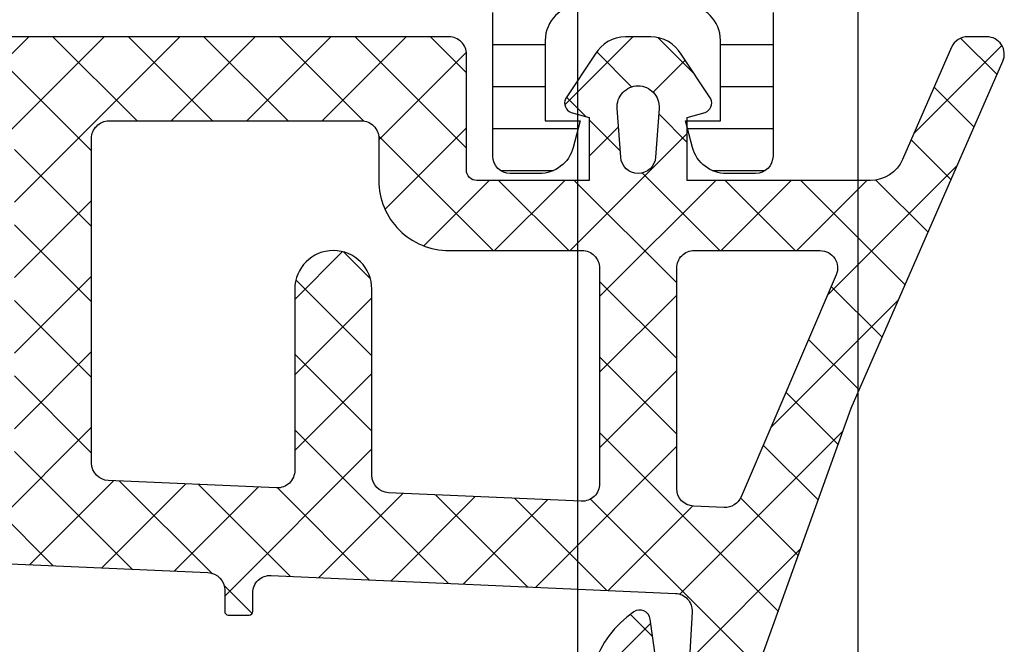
# Model space of a CAD drawing. Header units: millimetres. Extents: x 373037 to 682063, y 76092 to 274210.
# Tile 496 of 552: x 681566 to 681594, y 265598 to 265616. Entities that reach past the tile are written whole.
import ezdxf

# ---------------------------------------------------------------- set-up
doc = ezdxf.new("R2010")
doc.units = ezdxf.units.MM
doc.header["$LTSCALE"] = 100
doc.layers.add('PUDORYS', color=253, linetype='CONTINUOUS')
pattern_1 = [(135, (679960.638258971, 248348.1544064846), (-1.077630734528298, -1.077630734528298), []), (225, (679960.638258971, 248348.1544064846), (1.077630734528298, -1.077630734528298), [])]

msp = doc.modelspace()

# ---------------------------------------------------------------- hatches: boundary and pattern name
at = {"layer": 'PUDORYS', "true_color": 0x939598}
h = msp.add_hatch(dxfattribs=at)
h.set_pattern_fill('LINIE', color=252, scale=1.2, angle=180, style=0)
h.set_pattern_definition([(180, (681592.5809322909, 265635.9479546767), (-1.469551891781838e-16, -1.2), [])])
edge = h.paths.add_edge_path()
edge.add_arc((681589.0462359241, 265617.9741822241), 0.3000000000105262, 89.99792470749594, 179.997924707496)
edge.add_line((681588.7462359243, 265617.9741930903), (681588.7462072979, 265617.1638617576))
edge.add_arc((681588.246209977, 265617.1638771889), 0.4999973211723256, 269.99761772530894, 359.9982316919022, ccw=False)
edge.add_line((681588.2461891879, 265616.6638798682), (681587.4051169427, 265616.6625593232))
edge.add_arc((681587.4051169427, 265616.4625593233), 0.1999999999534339, 89.99999999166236, 180)
edge.add_line((681587.2051169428, 265616.4625593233), (681587.2051169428, 265612.3625593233))
edge.add_arc((681586.7051169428, 265612.3625593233), 0.5, 270.0000000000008, 360, ccw=False)
edge.add_line((681586.7051169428, 265611.8625593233), (681585.8743677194, 265611.8625593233))
edge.add_arc((681585.8743677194, 265612.8625593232), 0.9999999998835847, 194.9999999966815, 270.00000000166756, ccw=False)
edge.add_line((681584.908441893, 265612.6037402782), (681584.7051169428, 265613.3625593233))
edge.add_line((681584.7051169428, 265613.3625593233), (681585.7051169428, 265613.3625593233))
edge.add_line((681585.7051169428, 265613.3625593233), (681585.7051169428, 265615.6625593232))
edge.add_arc((681584.7009904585, 265615.6608500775), 1.004127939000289, 0.09753001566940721, 89.76591227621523)
edge.add_line((681584.7050929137, 265616.664969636), (681581.7052145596, 265616.664969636))
edge.add_arc((681581.7092429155, 265615.6608502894), 1.004127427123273, 90.22985968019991, 179.9024820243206)
edge.add_line((681580.7051169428, 265615.6625593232), (681580.7051169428, 265613.3625593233))
edge.add_line((681580.7051169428, 265613.3625593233), (681581.7051169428, 265613.3625593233))
edge.add_line((681581.7051169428, 265613.3625593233), (681581.5017919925, 265612.6037402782))
edge.add_arc((681580.5358661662, 265612.8625593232), 0.9999999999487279, 269.99999999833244, 345.00000000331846, ccw=False)
edge.add_line((681580.5358661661, 265611.8625593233), (681579.7051169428, 265611.8625593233))
edge.add_arc((681579.7051169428, 265612.3625593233), 0.5, 180, 270, ccw=False)
edge.add_line((681579.2051169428, 265612.3625593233), (681579.2051169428, 265616.4625593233))
edge.add_arc((681579.0009438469, 265616.4608307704), 0.2041804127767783, 0.4850610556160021, 88.8441310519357)
edge.add_line((681579.0050626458, 265616.664969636), (681553.1636958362, 265616.6649925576))
edge.add_arc((681553.1637112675, 265617.1649898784), 0.499997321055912, 179.9976177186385, 269.99823168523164, ccw=False)
edge.add_line((681552.6637139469, 265617.1650106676), (681552.6637425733, 265617.9753420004))
edge.add_arc((681552.3637425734, 265617.9753528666), 0.3000000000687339, 359.9979247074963, 449.9979246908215)
edge.add_line((681552.3637534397, 265618.2753528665), (681549.9637550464, 265618.2751078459))
edge.add_arc((681549.9637705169, 265618.775103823), 0.4999959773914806, 179.9976222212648, 269.9982271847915, ccw=False)
edge.add_line((681549.46377454, 265618.7751245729), (681549.4639011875, 265622.2516660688))
edge.add_arc((681550.4537141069, 265622.1093195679), 0.999996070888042, 57.27090860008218, 171.8163166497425, ccw=False)
edge.add_line((681550.9943795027, 265622.9505526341), (681553.2779885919, 265621.6320002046))
edge.add_arc((681553.5280042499, 265622.0650038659), 0.4999999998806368, 239.9979281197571, 269.9978648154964)
edge.add_line((681553.5279856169, 265621.5650038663), (681587.8822543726, 265621.5639175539))
edge.add_arc((681587.8822719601, 265622.0639175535), 0.4999999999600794, 269.9979846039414, 299.9979213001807)
edge.add_line((681588.1322562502, 265621.6308957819), (681590.4159608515, 265622.9492827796))
edge.add_arc((681590.9565653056, 265622.108010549), 0.9999960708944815, 8.179532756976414, 122.7249408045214, ccw=False)
edge.add_line((681591.9463885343, 265622.2502853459), (681591.9462618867, 265618.7737438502))
edge.add_arc((681591.4462659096, 265618.7737593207), 0.4999959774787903, 269.9976222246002, 359.998227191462, ccw=False)
edge.add_line((681591.4462451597, 265618.2737633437), (681589.0462467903, 265618.2741822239))
edge = h.paths.add_edge_path(flags=16)
edge.add_line((681564.8551231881, 265618.464457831), (681564.8551231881, 265619.7644519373))
edge.add_arc((681564.3551268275, 265619.7644555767), 0.499996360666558, 359.9995829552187, 450.0004170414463)
edge.add_line((681564.3551231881, 265620.2644519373), (681555.5051292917, 265620.2644519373))
edge.add_arc((681555.5051256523, 265619.7644555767), 0.499996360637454, 89.99958295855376, 180.0004170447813)
edge.add_line((681555.0051292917, 265619.7644519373), (681555.0051292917, 265618.464457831))
edge.add_arc((681555.5051292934, 265618.4644412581), 0.500000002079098, 179.9981008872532, 269.9999997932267)
edge.add_line((681555.5051292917, 265617.9644412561), (681564.3551231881, 265617.9644412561))
edge.add_arc((681564.3551231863, 265618.4644412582), 0.5000000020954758, 270.0000002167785, 360.0018990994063)
edge = h.paths.add_edge_path(flags=16)
edge.add_arc((681575.0551292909, 265618.4644412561), 0.5, 270, 360)
edge.add_line((681575.5551292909, 265618.4644412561), (681575.5551292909, 265619.7644519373))
edge.add_arc((681575.0551292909, 265619.7644519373), 0.5, 0, 90)
edge.add_line((681575.0551292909, 265620.2644519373), (681566.3551231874, 265620.2644519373))
edge.add_arc((681566.3551231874, 265619.7644519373), 0.5, 90, 180)
edge.add_line((681565.8551231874, 265619.7644519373), (681565.8551231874, 265618.4644412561))
edge.add_arc((681566.3551231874, 265618.4644412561), 0.5, 180, 270)
edge.add_line((681566.3551231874, 265617.9644412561), (681575.0551292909, 265617.9644412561))
edge = h.paths.add_edge_path(flags=16)
edge.add_arc((681577.0551256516, 265619.7644555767), 0.499996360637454, 89.99958295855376, 180.0004170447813)
edge.add_line((681576.5551292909, 265619.7644519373), (681576.5551292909, 265618.464457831))
edge.add_arc((681577.0551292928, 265618.4644412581), 0.500000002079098, 179.9981008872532, 269.9999997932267)
edge.add_line((681577.0551292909, 265617.9644412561), (681585.9051384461, 265617.9644412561))
edge.add_arc((681585.9051384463, 265618.4644259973), 0.4999847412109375, 270, 360)
edge.add_line((681586.4051231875, 265618.4644259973), (681586.4051231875, 265619.7644366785))
edge.add_arc((681585.9051079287, 265619.7644366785), 0.5000152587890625, 0, 90)
edge.add_line((681585.9051079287, 265620.2644519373), (681577.055129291, 265620.2644519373))
h = msp.add_hatch(dxfattribs=at)
h.set_pattern_fill('ANSI37', color=252, scale=0.48, angle=90, style=0)
h.set_pattern_definition(pattern_1)
edge = h.paths.add_edge_path(flags=16)
edge.add_line((681582.857596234, 265612.3292867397), (681582.757852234, 265613.7221407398))
edge.add_arc((681583.3563191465, 265613.7649982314), 0.5999995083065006, 89.99999164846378, 184.0960805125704, ccw=False)
edge.add_arc((681583.3563193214, 265613.7649982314), 0.5999995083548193, -4.096080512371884, 90.00000835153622, ccw=False)
edge.add_line((681583.954786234, 265613.7221407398), (681583.855042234, 265612.3292867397))
edge.add_arc((681583.356319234, 265612.3650012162), 0.5000001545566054, 184.096064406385, 355.9039355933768, ccw=False)
edge = h.paths.add_edge_path(flags=16)
edge.add_arc((681584.9563158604, 265609.1649931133), 0.4999996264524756, 89.99995719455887, 180.0000428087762, ccw=False)
edge.add_line((681584.956316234, 265609.6649927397), (681588.5500012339, 265609.6649927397))
edge.add_arc((681588.5500012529, 265609.1649924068), 0.5000003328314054, -23.218026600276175, 90.00000217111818, ccw=False)
edge.add_line((681589.009507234, 265608.9678767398), (681586.293629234, 265602.6367747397))
edge.add_arc((681585.8341238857, 265602.8338906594), 0.4999998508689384, 267.4998893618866, 336.78191820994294, ccw=False)
edge.add_line((681585.812313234, 265602.3343667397), (681584.934506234, 265602.3726927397))
edge.add_arc((681584.9563157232, 265602.8722163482), 0.4999994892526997, 179.9999551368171, 267.5000208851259, ccw=False)
edge.add_line((681584.456316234, 265602.8722167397), (681584.456316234, 265609.1649927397))
edge = h.paths.add_edge_path(flags=16)
edge.add_line((681559.402397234, 265603.7568307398), (681555.253727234, 265612.6536837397))
edge.add_arc((681555.706880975, 265612.8649928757), 0.4999998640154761, 89.9999703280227, 205.0000079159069, ccw=False)
edge.add_line((681555.706881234, 265613.3649927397), (681565.0563162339, 265613.3649927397))
edge.add_arc((681565.0563166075, 265612.8649931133), 0.4999996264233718, -4.280877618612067e-05, 90.00004280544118, ccw=False)
edge.add_line((681565.5563162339, 265612.8649927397), (681565.5563162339, 265603.7410697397))
edge.add_arc((681565.0563161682, 265603.741069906), 0.500000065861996, 267.4999727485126, 359.9999809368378, ccw=False)
edge.add_line((681565.034506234, 265603.2415457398), (681559.8337422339, 265603.4686157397))
edge.add_arc((681559.8555519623, 265603.9681411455), 0.500001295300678, 205.0000919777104, 267.50000251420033, ccw=False)
edge = h.paths.add_edge_path(flags=16)
edge.add_arc((681568.2563158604, 265612.8649931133), 0.4999996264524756, 89.99995719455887, 180.0000428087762, ccw=False)
edge.add_line((681568.256316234, 265613.3649927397), (681575.4563162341, 265613.3649927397))
edge.add_arc((681575.4563166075, 265612.8649931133), 0.4999996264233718, -4.280877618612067e-05, 90.00004280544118, ccw=False)
edge.add_line((681575.956316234, 265612.8649927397), (681575.956316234, 265611.6649927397))
edge.add_arc((681577.9563147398, 265611.6649912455), 1.999998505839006, 179.9999571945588, 270.0000428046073)
edge.add_line((681577.956316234, 265609.6649927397), (681581.7563162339, 265609.6649927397))
edge.add_arc((681581.7563166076, 265609.1649931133), 0.4999996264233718, -4.280877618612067e-05, 90.00004280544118, ccw=False)
edge.add_line((681582.256316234, 265609.1649927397), (681582.256316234, 265603.0119317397))
edge.add_arc((681581.756316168, 265603.011931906), 0.5000000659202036, 267.49997275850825, 359.999980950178, ccw=False)
edge.add_line((681581.7345062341, 265602.5124077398), (681576.2345062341, 265602.7525427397))
edge.add_arc((681576.2563157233, 265603.2520663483), 0.4999994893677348, 179.9999551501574, 267.50002088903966, ccw=False)
edge.add_line((681575.756316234, 265603.2520667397), (681575.756316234, 265608.5649927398))
edge.add_arc((681574.656316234, 265608.5649927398), 1.100000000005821, 0, 180)
edge.add_line((681573.5563162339, 265608.5649927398), (681573.5563162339, 265603.3917817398))
edge.add_arc((681573.056316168, 265603.3917819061), 0.5000000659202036, 267.4999727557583, 359.9999809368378, ccw=False)
edge.add_line((681573.034506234, 265602.8922577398), (681568.2345062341, 265603.1018307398))
edge.add_arc((681568.2563157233, 265603.6013543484), 0.4999994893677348, 179.9999551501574, 267.50002088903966, ccw=False)
edge.add_line((681567.756316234, 265603.6013547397), (681567.756316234, 265612.8649927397))
edge = h.paths.add_edge_path()
edge.add_line((681553.043263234, 265611.4785357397), (681557.141112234, 265602.6906697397))
edge.add_ellipse((681559.8600376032, 265603.9585272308), major_axis=(-3.00000296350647, 0), ratio=1, start_angle=25.00003062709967, end_angle=87.49994116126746)
edge.add_line((681559.729176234, 265600.9613797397), (681560.378126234, 265600.9330457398))
edge.add_ellipse((681560.3563167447, 265600.4335221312), major_axis=(-0.4999994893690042, 0), ratio=1, start_angle=179.9999551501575, end_angle=267.5000208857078, ccw=False)
edge.add_line((681560.856316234, 265600.4335217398), (681560.856316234, 265599.4649927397))
edge.add_ellipse((681560.9563161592, 265599.464992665), major_axis=(-0.09999992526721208, 0), ratio=1, start_angle=-4.28221165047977e-05, end_angle=90.00004282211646)
edge.add_line((681560.956316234, 265599.3649927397), (681561.5563162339, 265599.3649927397))
edge.add_ellipse((681561.5563163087, 265599.464992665), major_axis=(-0.09999992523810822, 0), ratio=1, start_angle=89.99995719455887, end_angle=180.0000428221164)
edge.add_line((681561.656316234, 265599.4649927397), (681561.656316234, 265600.3680307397))
edge.add_ellipse((681562.1563162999, 265600.3680305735), major_axis=(-0.5000000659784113, 0), ratio=1, start_angle=267.49997276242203, end_angle=359.99998095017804, ccw=False)
edge.add_line((681562.178126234, 265600.8675547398), (681571.0784202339, 265600.4737167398))
edge.add_ellipse((681571.0563161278, 265599.974205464), major_axis=(-0.5000001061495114, 0), ratio=1, start_angle=179.9999170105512, end_angle=267.4662307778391, ccw=False)
edge.add_line((681571.5563162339, 265599.9742047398), (681571.5563162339, 265599.3649927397))
edge.add_ellipse((681571.6563161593, 265599.3649926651), major_axis=(-0.09999992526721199, 0), ratio=1, start_angle=-4.275541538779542e-05, end_angle=90.00004280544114)
edge.add_line((681571.656316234, 265599.2649927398), (681572.256316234, 265599.2649927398))
edge.add_ellipse((681572.2563163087, 265599.3649926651), major_axis=(-0.09999992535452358, 0), ratio=1, start_angle=89.9999571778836, end_angle=180.0000427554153)
edge.add_line((681572.356316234, 265599.3649927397), (681572.356316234, 265599.8945547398))
edge.add_ellipse((681572.8563167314, 265599.8945550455), major_axis=(-0.5000004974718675, 0), ratio=1, start_angle=-92.5336980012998, end_angle=3.503136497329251e-05, ccw=False)
edge.add_line((681572.878420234, 265600.3940667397), (681584.418645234, 265599.8834107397))
edge.add_ellipse((681584.3968357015, 265599.383886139), major_axis=(-0.5000004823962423, 0), ratio=1, start_angle=176.7829426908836, end_angle=267.50002091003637, ccw=False)
edge.add_line((681584.896048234, 265599.3558267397), (681584.6074852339, 265594.2220837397))
edge.add_ellipse((681584.197067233, 265594.3376391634), major_axis=(-0.4263754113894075, 0), ratio=1, start_angle=20.758972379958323, end_angle=164.2751455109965, ccw=False)
edge.add_line((681583.798372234, 265594.1865157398), (681583.799612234, 265594.4191187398))
edge.add_line((681583.799612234, 265594.4191187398), (681584.097750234, 265596.3016977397))
edge.add_line((681584.097750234, 265596.3016977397), (681583.697324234, 265599.1509827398))
edge.add_ellipse((681583.400243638, 265599.1092321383), major_axis=(-0.2999999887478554, 0), ratio=1, start_angle=187.9997440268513, end_angle=304.5977463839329)
edge.add_ellipse((681584.9333570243, 265596.8866610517), major_axis=(-3.000047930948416, 0), ratio=1, start_angle=-55.40235871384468, end_angle=18.00842458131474)
edge.add_line((681582.080278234, 265595.9591757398), (681582.713854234, 265593.7042847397))
edge.add_ellipse((681583.489066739, 265593.8652142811), major_axis=(-0.791740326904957, 0), ratio=1, start_angle=11.72768979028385, end_angle=83.20165374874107)
edge.add_line((681583.395344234, 265593.0790407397), (681584.453554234, 265593.0778197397))
edge.add_ellipse((681584.3244299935, 265594.2569059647), major_axis=(-1.186135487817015, 0), ratio=1, start_angle=96.24967815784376, end_angle=161.3444235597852)
edge.add_line((681585.448244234, 265593.8774867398), (681586.542577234, 265597.1188267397))
edge.add_line((681586.542577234, 265597.1188267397), (681589.4323552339, 265605.1686217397))
edge.add_line((681589.4323552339, 265605.1686217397), (681593.765164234, 265615.0664987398))
edge.add_ellipse((681593.3061552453, 265615.2647688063), major_axis=(-0.5000002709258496, 0), ratio=1, start_angle=156.6379505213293, end_angle=269.9334236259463)
edge.add_line((681593.306736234, 265615.7647687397), (681592.760035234, 265615.7654037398))
edge.add_ellipse((681592.7594549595, 265615.2654036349), major_axis=(-0.5000004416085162, 0), ratio=1, start_angle=269.9335054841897, end_angle=336.0791754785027)
edge.add_line((681592.3024012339, 265615.4681407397), (681590.9006452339, 265612.2641377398))
edge.add_ellipse((681589.9845041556, 265612.6649920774), major_axis=(-0.9999993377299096, 0), ratio=1, start_angle=89.9999471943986, end_angle=156.3683852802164, ccw=False)
edge.add_line((681589.984503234, 265611.6649927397), (681584.756561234, 265611.6649927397))
edge.add_line((681584.756561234, 265611.6649927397), (681584.7565522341, 265613.4644717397))
edge.add_line((681584.7565522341, 265613.4644717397), (681585.2713532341, 265613.6024137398))
edge.add_ellipse((681585.1565879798, 265613.8795677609), major_axis=(-0.2999756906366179, 0), ratio=1, start_angle=112.4937002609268, end_angle=202.5035666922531)
edge.add_line((681585.433722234, 265613.9943807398), (681584.5845552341, 265615.2645077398))
edge.add_ellipse((681583.7186910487, 265614.76478697), major_axis=(-0.9997207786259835, 0), ratio=1, start_angle=209.9907606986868, end_angle=270.0076118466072)
edge.add_line((681583.7185582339, 265615.7645077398), (681582.9941972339, 265615.7644767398))
edge.add_ellipse((681582.9944052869, 265614.7647389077), major_axis=(-0.9997378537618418, 0), ratio=1, start_angle=270.0119236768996, end_angle=330.0086750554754)
edge.add_line((681582.128531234, 265615.2644767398), (681581.279364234, 265613.9943807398))
edge.add_ellipse((681581.5565117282, 265613.8795688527), major_axis=(-0.2999875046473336, 0), ratio=1, start_angle=-22.50240617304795, end_angle=67.5013961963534)
edge.add_line((681581.441718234, 265613.6024137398), (681581.956534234, 265613.4644417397))
edge.add_line((681581.956534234, 265613.4644417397), (681581.9565422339, 265611.6649927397))
edge.add_line((681581.9565422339, 265611.6649927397), (681578.7563152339, 265611.6649927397))
edge.add_ellipse((681578.7563150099, 265611.9649925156), major_axis=(-0.2999997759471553, 0), ratio=1, start_angle=-4.279988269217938e-05, end_angle=90.00004280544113, ccw=False)
edge.add_line((681578.456315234, 265611.9649927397), (681578.456315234, 265615.2649887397))
edge.add_ellipse((681577.9563156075, 265615.2649891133), major_axis=(-0.4999996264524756, 0), ratio=1, start_angle=179.9999571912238, end_angle=270.0000428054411)
edge.add_line((681577.956315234, 265615.7649887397), (681551.058693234, 265615.7649887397))
edge.add_line((681551.058693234, 265615.7649887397), (681550.163575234, 265614.2145967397))
edge.add_ellipse((681550.5965877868, 265613.9645966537), major_axis=(-0.4999999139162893, 0), ratio=1, start_angle=-30.0000170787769, end_angle=89.99993665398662)
edge.add_line((681550.596587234, 265613.4645967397), (681550.596587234, 265611.7672257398))
edge.add_line((681550.596587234, 265611.7672257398), (681552.590109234, 265611.7672257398))
edge.add_ellipse((681552.5901095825, 265611.2672254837), major_axis=(-0.5000002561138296, 0), ratio=1, start_angle=205.0001285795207, end_angle=270.00003994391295, ccw=False)
h = msp.add_hatch(dxfattribs=at)
h.set_pattern_fill('ANSI37', color=252, scale=0.48, angle=90, style=0)
h.set_pattern_definition(pattern_1)
edge = h.paths.add_edge_path(flags=16)
edge.add_line((681582.857596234, 265612.3292865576), (681582.757852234, 265613.7221405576))
edge.add_arc((681583.3563191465, 265613.7649980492), 0.5999995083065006, 89.99999164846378, 184.0960805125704, ccw=False)
edge.add_arc((681583.3563193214, 265613.7649980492), 0.5999995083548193, -4.096080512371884, 90.00000835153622, ccw=False)
edge.add_line((681583.954786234, 265613.7221405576), (681583.855042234, 265612.3292865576))
edge.add_arc((681583.356319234, 265612.3650010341), 0.5000001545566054, 184.096064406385, 355.9039355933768, ccw=False)
edge = h.paths.add_edge_path(flags=16)
edge.add_arc((681584.9563158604, 265609.1649929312), 0.4999996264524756, 89.99995719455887, 180.0000428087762, ccw=False)
edge.add_line((681584.956316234, 265609.6649925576), (681588.5500012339, 265609.6649925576))
edge.add_arc((681588.5500012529, 265609.1649922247), 0.5000003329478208, -23.218026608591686, 90.00000216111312, ccw=False)
edge.add_line((681589.009507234, 265608.9678765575), (681586.293629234, 265602.6367745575))
edge.add_arc((681585.8341238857, 265602.8338904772), 0.4999998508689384, 267.4998893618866, 336.78191820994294, ccw=False)
edge.add_line((681585.812313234, 265602.3343665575), (681584.934506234, 265602.3726925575))
edge.add_arc((681584.9563157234, 265602.8722161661), 0.4999994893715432, 179.9999551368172, 267.500020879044, ccw=False)
edge.add_line((681584.456316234, 265602.8722165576), (681584.456316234, 265609.1649925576))
edge = h.paths.add_edge_path(flags=16)
edge.add_line((681559.402397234, 265603.7568305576), (681555.253727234, 265612.6536835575))
edge.add_arc((681555.706880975, 265612.8649926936), 0.4999998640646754, 89.99997032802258, 205.0000079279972, ccw=False)
edge.add_line((681555.706881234, 265613.3649925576), (681565.0563162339, 265613.3649925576))
edge.add_arc((681565.0563166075, 265612.8649929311), 0.4999996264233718, -4.280877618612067e-05, 90.00004280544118, ccw=False)
edge.add_line((681565.5563162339, 265612.8649925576), (681565.5563162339, 265603.7410695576))
edge.add_arc((681565.056316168, 265603.7410697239), 0.5000000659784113, 267.4999727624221, 359.999980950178, ccw=False)
edge.add_line((681565.034506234, 265603.2415455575), (681559.8337422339, 265603.4686155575))
edge.add_arc((681559.8555519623, 265603.9681409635), 0.5000012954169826, 205.0000919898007, 267.5000025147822, ccw=False)
edge = h.paths.add_edge_path(flags=16)
edge.add_arc((681568.2563158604, 265612.8649929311), 0.4999996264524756, 89.99995719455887, 180.0000428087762, ccw=False)
edge.add_line((681568.256316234, 265613.3649925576), (681575.4563162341, 265613.3649925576))
edge.add_arc((681575.4563166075, 265612.8649929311), 0.4999996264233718, -4.280877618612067e-05, 90.00004280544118, ccw=False)
edge.add_line((681575.956316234, 265612.8649925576), (681575.956316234, 265611.6649925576))
edge.add_arc((681577.9563147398, 265611.6649910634), 1.999998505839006, 179.9999571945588, 270.0000428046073)
edge.add_line((681577.956316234, 265609.6649925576), (681581.7563162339, 265609.6649925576))
edge.add_arc((681581.7563166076, 265609.1649929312), 0.4999996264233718, -4.280877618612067e-05, 90.00004280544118, ccw=False)
edge.add_line((681582.256316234, 265609.1649925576), (681582.256316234, 265603.0119315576))
edge.add_arc((681581.756316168, 265603.0119317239), 0.5000000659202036, 267.49997275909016, 359.9999809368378, ccw=False)
edge.add_line((681581.7345062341, 265602.5124075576), (681576.2345062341, 265602.7525425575))
edge.add_arc((681576.2563157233, 265603.252066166), 0.4999994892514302, 179.9999551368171, 267.50002088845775, ccw=False)
edge.add_line((681575.756316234, 265603.2520665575), (681575.756316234, 265608.5649925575))
edge.add_arc((681574.656316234, 265608.5649925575), 1.100000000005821, 0, 180)
edge.add_line((681573.5563162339, 265608.5649925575), (681573.5563162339, 265603.3917815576))
edge.add_arc((681573.056316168, 265603.3917817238), 0.5000000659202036, 267.4999727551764, 359.999980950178, ccw=False)
edge.add_line((681573.034506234, 265602.8922575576), (681568.2345062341, 265603.1018305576))
edge.add_arc((681568.2563157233, 265603.6013541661), 0.4999994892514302, 179.9999551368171, 267.50002088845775, ccw=False)
edge.add_line((681567.756316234, 265603.6013545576), (681567.756316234, 265612.8649925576))
edge = h.paths.add_edge_path()
edge.add_line((681553.043263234, 265611.4785355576), (681557.141112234, 265602.6906695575))
edge.add_ellipse((681559.8600376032, 265603.9585270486), major_axis=(-3.000002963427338, 0), ratio=1, start_angle=25.00003062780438, end_angle=87.49994116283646)
edge.add_line((681559.729176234, 265600.9613795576), (681560.378126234, 265600.9330455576))
edge.add_ellipse((681560.3563167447, 265600.4335219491), major_axis=(-0.4999994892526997, 0), ratio=1, start_angle=179.9999551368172, end_angle=267.5000208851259, ccw=False)
edge.add_line((681560.856316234, 265600.4335215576), (681560.856316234, 265599.4649925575))
edge.add_ellipse((681560.9563161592, 265599.4649924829), major_axis=(-0.09999992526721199, 0), ratio=1, start_angle=-4.275541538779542e-05, end_angle=90.0000428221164)
edge.add_line((681560.956316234, 265599.3649925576), (681561.5563162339, 265599.3649925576))
edge.add_ellipse((681561.5563163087, 265599.4649924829), major_axis=(-0.09999992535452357, 0), ratio=1, start_angle=89.99995719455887, end_angle=180.0000427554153)
edge.add_line((681561.656316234, 265599.4649925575), (681561.656316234, 265600.3680305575))
edge.add_ellipse((681562.1563162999, 265600.3680303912), major_axis=(-0.5000000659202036, 0), ratio=1, start_angle=267.4999727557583, end_angle=359.9999809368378, ccw=False)
edge.add_line((681562.178126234, 265600.8675545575), (681571.0784202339, 265600.4737165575))
edge.add_ellipse((681571.0563161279, 265599.9742052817), major_axis=(-0.5000001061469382, 0), ratio=1, start_angle=179.9999170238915, end_angle=267.4662307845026, ccw=False)
edge.add_line((681571.5563162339, 265599.9742045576), (681571.5563162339, 265599.3649925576))
edge.add_ellipse((681571.6563161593, 265599.3649924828), major_axis=(-0.09999992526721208, 0), ratio=1, start_angle=-4.28221165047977e-05, end_angle=90.00004280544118)
edge.add_line((681571.656316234, 265599.2649925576), (681572.256316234, 265599.2649925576))
edge.add_ellipse((681572.2563163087, 265599.3649924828), major_axis=(-0.09999992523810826, 0), ratio=1, start_angle=89.9999571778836, end_angle=180.0000428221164)
edge.add_line((681572.356316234, 265599.3649925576), (681572.356316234, 265599.8945545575))
edge.add_ellipse((681572.8563167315, 265599.8945548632), major_axis=(-0.5000004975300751, 0), ratio=1, start_angle=-92.53369799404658, end_angle=3.503136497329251e-05, ccw=False)
edge.add_line((681572.878420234, 265600.3940665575), (681584.418645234, 265599.8834105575))
edge.add_ellipse((681584.3968357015, 265599.383885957), major_axis=(-0.5000004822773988, 0), ratio=1, start_angle=176.7829426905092, end_angle=267.5000209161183, ccw=False)
edge.add_line((681584.896048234, 265599.3558265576), (681584.6074852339, 265594.2220835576))
edge.add_ellipse((681584.197067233, 265594.3376389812), major_axis=(-0.4263754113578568, 0), ratio=1, start_angle=20.758972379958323, end_angle=164.2751455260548, ccw=False)
edge.add_line((681583.798372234, 265594.1865155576), (681583.799612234, 265594.4191185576))
edge.add_line((681583.799612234, 265594.4191185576), (681584.097750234, 265596.3016975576))
edge.add_line((681584.097750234, 265596.3016975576), (681583.697324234, 265599.1509825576))
edge.add_ellipse((681583.4002436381, 265599.109231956), major_axis=(-0.2999999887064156, 0), ratio=1, start_angle=187.9997440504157, end_angle=304.5977463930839)
edge.add_ellipse((681584.9333570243, 265596.8866608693), major_axis=(-3.000047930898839, 0), ratio=1, start_angle=-55.40235871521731, end_angle=18.00842457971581)
edge.add_line((681582.080278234, 265595.9591755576), (681582.713854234, 265593.7042845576))
edge.add_ellipse((681583.489066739, 265593.8652140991), major_axis=(-0.791740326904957, 0), ratio=1, start_angle=11.72768979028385, end_angle=83.20165374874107)
edge.add_line((681583.395344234, 265593.0790405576), (681584.453554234, 265593.0778195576))
edge.add_ellipse((681584.3244299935, 265594.2569057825), major_axis=(-1.186135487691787, 0), ratio=1, start_angle=96.24967815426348, end_angle=161.3444235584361)
edge.add_line((681585.448244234, 265593.8774865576), (681586.542577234, 265597.1188265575))
edge.add_line((681586.542577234, 265597.1188265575), (681589.4323552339, 265605.1686215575))
edge.add_line((681589.4323552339, 265605.1686215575), (681593.765164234, 265615.0664985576))
edge.add_ellipse((681593.3061552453, 265615.2647686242), major_axis=(-0.5000002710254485, 0), ratio=1, start_angle=156.6379505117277, end_angle=269.9334236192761)
edge.add_line((681593.306736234, 265615.7647685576), (681592.760035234, 265615.7654035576))
edge.add_ellipse((681592.7594549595, 265615.2654034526), major_axis=(-0.5000004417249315, 0), ratio=1, start_angle=269.9335054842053, end_angle=336.0791754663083)
edge.add_line((681592.3024012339, 265615.4681405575), (681590.9006452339, 265612.2641375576))
edge.add_ellipse((681589.9845041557, 265612.6649918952), major_axis=(-0.9999993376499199, 0), ratio=1, start_angle=89.99994718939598, end_angle=156.368385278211, ccw=False)
edge.add_line((681589.984503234, 265611.6649925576), (681584.756561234, 265611.6649925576))
edge.add_line((681584.756561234, 265611.6649925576), (681584.7565522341, 265613.4644715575))
edge.add_line((681584.7565522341, 265613.4644715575), (681585.2713532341, 265613.6024135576))
edge.add_ellipse((681585.1565879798, 265613.8795675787), major_axis=(-0.2999756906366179, 0), ratio=1, start_angle=112.4937002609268, end_angle=202.5035666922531)
edge.add_line((681585.433722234, 265613.9943805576), (681584.5845552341, 265615.2645075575))
edge.add_ellipse((681583.7186910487, 265614.7647867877), major_axis=(-0.9997207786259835, 0), ratio=1, start_angle=209.9907606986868, end_angle=270.0076118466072)
edge.add_line((681583.7185582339, 265615.7645075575), (681582.9941972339, 265615.7644765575))
edge.add_ellipse((681582.9944052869, 265614.7647387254), major_axis=(-0.9997378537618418, 0), ratio=1, start_angle=270.0119236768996, end_angle=330.0086750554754)
edge.add_line((681582.128531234, 265615.2644765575), (681581.279364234, 265613.9943805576))
edge.add_ellipse((681581.5565117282, 265613.8795686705), major_axis=(-0.2999875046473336, 0), ratio=1, start_angle=-22.50240617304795, end_angle=67.5013961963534)
edge.add_line((681581.441718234, 265613.6024135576), (681581.956534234, 265613.4644415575))
edge.add_line((681581.956534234, 265613.4644415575), (681581.9565422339, 265611.6649925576))
edge.add_line((681581.9565422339, 265611.6649925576), (681578.7563152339, 265611.6649925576))
edge.add_ellipse((681578.7563150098, 265611.9649923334), major_axis=(-0.2999997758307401, 0), ratio=1, start_angle=-4.279988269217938e-05, end_angle=90.0000428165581, ccw=False)
edge.add_line((681578.456315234, 265611.9649925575), (681578.456315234, 265615.2649885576))
edge.add_ellipse((681577.9563156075, 265615.2649889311), major_axis=(-0.4999996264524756, 0), ratio=1, start_angle=179.9999571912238, end_angle=270.0000428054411)
edge.add_line((681577.956315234, 265615.7649885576), (681551.058693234, 265615.7649885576))
edge.add_line((681551.058693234, 265615.7649885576), (681550.163575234, 265614.2145965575))
edge.add_ellipse((681550.5965877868, 265613.9645964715), major_axis=(-0.4999999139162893, 0), ratio=1, start_angle=-30.0000170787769, end_angle=89.99993665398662)
edge.add_line((681550.596587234, 265613.4645965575), (681550.596587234, 265611.7672255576))
edge.add_line((681550.596587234, 265611.7672255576), (681552.590109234, 265611.7672255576))
edge.add_ellipse((681552.5901095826, 265611.2672253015), major_axis=(-0.5000002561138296, 0), ratio=1, start_angle=205.0001285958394, end_angle=270.00003995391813, ccw=False)

# ---------------------------------------------------------------- linework, layer by layer
at = {"layer": 'PUDORYS', "color": 252, "ltscale": 15, "true_color": 0x939598}
for points in [[(655063.636877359, 249619.1544343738), (681589.639597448, 249619.1544343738), (681589.639597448, 273245.1544306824), (655063.636877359, 273245.1544306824)], [(681581.6396141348, 273237.1544306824), (655071.6368773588, 273237.1544306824), (655071.6368773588, 249627.1544343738), (681581.6396141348, 249627.1544343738)]]:
    msp.add_lwpolyline(points, close=True, dxfattribs=at)
at = {"layer": 'PUDORYS', "color": 252, "true_color": 0x939598}
for points in [[(681581.7052145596, 265616.664969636, 0.4125410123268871), (681580.7051169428, 265615.6625593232), (681580.7051169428, 265613.3625593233), (681581.7051169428, 265613.3625593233), (681581.5017919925, 265612.6037402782, -0.3394542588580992), (681580.5358661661, 265611.8625593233), (681579.7051169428, 265611.8625593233, -0.414213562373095), (681579.2051169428, 265612.3625593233), (681579.2051169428, 265616.4625593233, 0.4058498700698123)], [(681587.2051169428, 265616.4625593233), (681587.2051169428, 265612.3625593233, -0.414213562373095), (681586.7051169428, 265611.8625593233), (681585.8743677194, 265611.8625593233, -0.3394542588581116), (681584.908441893, 265612.6037402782), (681584.7051169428, 265613.3625593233), (681585.7051169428, 265613.3625593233), (681585.7051169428, 265615.6625593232, 0.4125193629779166), (681584.7050929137, 265616.664969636)]]:
    msp.add_lwpolyline(points, format="xyb", dxfattribs=at)
at = {"layer": 'PUDORYS', "color": 252, "true_color": 0x939598, "extrusion": (0, 0, -1)}
for points in [[(-681586.542577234, 265597.1188267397), (-681589.4323552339, 265605.1686217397), (-681593.765164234, 265615.0664987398), (-681593.765164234, 265615.0664987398, -0.538982), (-681593.306736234, 265615.7647687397), (-681592.760035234, 265615.7654037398), (-681592.760035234, 265615.7654037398, -0.296905), (-681592.3024012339, 265615.4681407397), (-681590.9006452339, 265612.2641377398), (-681590.9006452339, 265612.2641377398, 0.297963), (-681589.984503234, 265611.6649927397), (-681584.756561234, 265611.6649927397), (-681584.7565522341, 265613.4644717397), (-681585.271353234, 265613.6024137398), (-681585.271353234, 265613.6024137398, -0.414264), (-681585.433722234, 265613.9943807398), (-681584.5845552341, 265615.2645077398), (-681584.5845552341, 265615.2645077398, -0.268028), (-681583.7185582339, 265615.7645077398), (-681582.994197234, 265615.7644767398), (-681582.994197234, 265615.7644767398, -0.267934), (-681582.128531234, 265615.2644767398), (-681581.279364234, 265613.9943807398), (-681581.279364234, 265613.9943807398, -0.414233), (-681581.441718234, 265613.6024137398), (-681581.956534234, 265613.4644417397), (-681581.9565422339, 265611.6649927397), (-681578.756315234, 265611.6649927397), (-681578.756315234, 265611.6649927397, 0.414214), (-681578.456315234, 265611.9649927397), (-681578.456315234, 265615.2649887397), (-681578.456315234, 265615.2649887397, -0.414214), (-681577.956315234, 265615.7649887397), (-681551.058693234, 265615.7649887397)], [(-681586.542577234, 265597.1188265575), (-681589.4323552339, 265605.1686215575), (-681593.765164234, 265615.0664985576), (-681593.765164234, 265615.0664985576, -0.538982), (-681593.306736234, 265615.7647685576), (-681592.760035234, 265615.7654035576), (-681592.760035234, 265615.7654035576, -0.296905), (-681592.3024012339, 265615.4681405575), (-681590.9006452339, 265612.2641375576), (-681590.9006452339, 265612.2641375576, 0.297963), (-681589.984503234, 265611.6649925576), (-681584.756561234, 265611.6649925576), (-681584.7565522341, 265613.4644715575), (-681585.271353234, 265613.6024135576), (-681585.271353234, 265613.6024135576, -0.414264), (-681585.433722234, 265613.9943805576), (-681584.5845552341, 265615.2645075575), (-681584.5845552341, 265615.2645075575, -0.268028), (-681583.7185582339, 265615.7645075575), (-681582.994197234, 265615.7644765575), (-681582.994197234, 265615.7644765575, -0.267934), (-681582.128531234, 265615.2644765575), (-681581.279364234, 265613.9943805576), (-681581.279364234, 265613.9943805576, -0.414233), (-681581.441718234, 265613.6024135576), (-681581.956534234, 265613.4644415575), (-681581.9565422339, 265611.6649925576), (-681578.756315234, 265611.6649925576), (-681578.756315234, 265611.6649925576, 0.414214), (-681578.456315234, 265611.9649925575), (-681578.456315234, 265615.2649885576), (-681578.456315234, 265615.2649885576, -0.414214), (-681577.956315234, 265615.7649885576), (-681551.058693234, 265615.7649885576)], [(-681562.178126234, 265600.8675547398), (-681571.0784202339, 265600.4737167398), (-681571.0784202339, 265600.4737167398, 0.40132), (-681571.5563162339, 265599.9742047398), (-681571.5563162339, 265599.3649927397), (-681571.5563162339, 265599.3649927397, -0.414214), (-681571.656316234, 265599.2649927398), (-681572.256316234, 265599.2649927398), (-681572.256316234, 265599.2649927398, -0.414214), (-681572.356316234, 265599.3649927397), (-681572.356316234, 265599.8945547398), (-681572.356316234, 265599.8945547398, 0.427226), (-681572.878420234, 265600.3940667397), (-681584.418645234, 265599.8834107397), (-681584.418645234, 265599.8834107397, 0.417884), (-681584.896048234, 265599.3558267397), (-681584.607485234, 265594.2220837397)], [(-681562.178126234, 265600.8675545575), (-681571.0784202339, 265600.4737165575), (-681571.0784202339, 265600.4737165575, 0.40132), (-681571.5563162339, 265599.9742045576), (-681571.5563162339, 265599.3649925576), (-681571.5563162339, 265599.3649925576, -0.414214), (-681571.656316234, 265599.2649925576), (-681572.256316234, 265599.2649925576), (-681572.256316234, 265599.2649925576, -0.414214), (-681572.356316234, 265599.3649925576), (-681572.356316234, 265599.8945545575), (-681572.356316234, 265599.8945545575, 0.427226), (-681572.878420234, 265600.3940665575), (-681584.418645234, 265599.8834105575), (-681584.418645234, 265599.8834105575, 0.417884), (-681584.896048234, 265599.3558265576), (-681584.607485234, 265594.2220835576)], [(-681584.097750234, 265596.3016977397), (-681583.6973242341, 265599.1509827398), (-681583.6973242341, 265599.1509827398, -0.557725), (-681583.2299002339, 265599.3561797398, -0.331739), (-681582.080278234, 265595.9591757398)], [(-681584.097750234, 265596.3016975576), (-681583.6973242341, 265599.1509825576), (-681583.6973242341, 265599.1509825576, -0.557725), (-681583.2299002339, 265599.3561795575, -0.331739), (-681582.080278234, 265595.9591755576)]]:
    msp.add_lwpolyline(points, format="xyb", dxfattribs=at)
at = {"layer": 'PUDORYS', "color": 252, "true_color": 0x939598}
for points in [[(681582.857596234, 265612.3292867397), (681582.757852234, 265613.7221407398), (681582.757852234, 265613.7221407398, -0.435311), (681583.356319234, 265614.3649977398, -0.435311), (681583.954786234, 265613.7221407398), (681583.8550422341, 265612.3292867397), (681583.8550422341, 265612.3292867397, -0.930949), (681582.857596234, 265612.3292867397)], [(681582.857596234, 265612.3292865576), (681582.757852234, 265613.7221405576), (681582.757852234, 265613.7221405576, -0.435311), (681583.356319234, 265614.3649975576, -0.435311), (681583.954786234, 265613.7221405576), (681583.8550422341, 265612.3292865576), (681583.8550422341, 265612.3292865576, -0.930949), (681582.857596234, 265612.3292865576)], [(681567.756316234, 265612.8649927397, -0.414214), (681568.256316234, 265613.3649927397), (681575.456316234, 265613.3649927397), (681575.456316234, 265613.3649927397, -0.414214), (681575.956316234, 265612.8649927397), (681575.956316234, 265611.6649927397), (681575.956316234, 265611.6649927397, 0.414214), (681577.956316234, 265609.6649927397), (681581.756316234, 265609.6649927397), (681581.756316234, 265609.6649927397, -0.414214), (681582.256316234, 265609.1649927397), (681582.256316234, 265603.0119317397), (681582.256316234, 265603.0119317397, -0.427052), (681581.7345062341, 265602.5124077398), (681576.2345062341, 265602.7525427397), (681576.2345062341, 265602.7525427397, -0.401491), (681575.756316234, 265603.2520667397), (681575.756316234, 265608.5649927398), (681575.756316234, 265608.5649927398, 1), (681573.5563162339, 265608.5649927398), (681573.5563162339, 265603.3917817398), (681573.5563162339, 265603.3917817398, -0.427052), (681573.034506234, 265602.8922577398), (681568.2345062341, 265603.1018307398), (681568.2345062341, 265603.1018307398, -0.401491), (681567.756316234, 265603.6013547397), (681567.756316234, 265612.8649927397)], [(681567.756316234, 265612.8649925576, -0.414214), (681568.256316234, 265613.3649925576), (681575.456316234, 265613.3649925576), (681575.456316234, 265613.3649925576, -0.414214), (681575.956316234, 265612.8649925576), (681575.956316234, 265611.6649925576), (681575.956316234, 265611.6649925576, 0.414214), (681577.956316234, 265609.6649925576), (681581.756316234, 265609.6649925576), (681581.756316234, 265609.6649925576, -0.414214), (681582.256316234, 265609.1649925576), (681582.256316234, 265603.0119315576), (681582.256316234, 265603.0119315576, -0.427052), (681581.7345062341, 265602.5124075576), (681576.2345062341, 265602.7525425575), (681576.2345062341, 265602.7525425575, -0.401491), (681575.756316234, 265603.2520665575), (681575.756316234, 265608.5649925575), (681575.756316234, 265608.5649925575, 1), (681573.5563162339, 265608.5649925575), (681573.5563162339, 265603.3917815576), (681573.5563162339, 265603.3917815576, -0.427052), (681573.034506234, 265602.8922575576), (681568.2345062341, 265603.1018305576), (681568.2345062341, 265603.1018305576, -0.401491), (681567.756316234, 265603.6013545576), (681567.756316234, 265612.8649925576)], [(681584.456316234, 265609.1649927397, -0.414214), (681584.956316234, 265609.6649927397), (681588.550001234, 265609.6649927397), (681588.550001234, 265609.6649927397, -0.538546), (681589.009507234, 265608.9678767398), (681586.293629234, 265602.6367747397), (681586.293629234, 265602.6367747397, -0.311858), (681585.812313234, 265602.3343667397), (681584.934506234, 265602.3726927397), (681584.934506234, 265602.3726927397, -0.401491), (681584.456316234, 265602.8722167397), (681584.456316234, 265609.1649927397)], [(681584.456316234, 265609.1649925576, -0.414214), (681584.956316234, 265609.6649925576), (681588.550001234, 265609.6649925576), (681588.550001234, 265609.6649925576, -0.538546), (681589.009507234, 265608.9678765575), (681586.293629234, 265602.6367745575), (681586.293629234, 265602.6367745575, -0.311858), (681585.812313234, 265602.3343665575), (681584.934506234, 265602.3726925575), (681584.934506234, 265602.3726925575, -0.401491), (681584.456316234, 265602.8722165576), (681584.456316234, 265609.1649925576)]]:
    msp.add_lwpolyline(points, format="xyb", close=True, dxfattribs=at)

doc.saveas('drawing.dxf')
